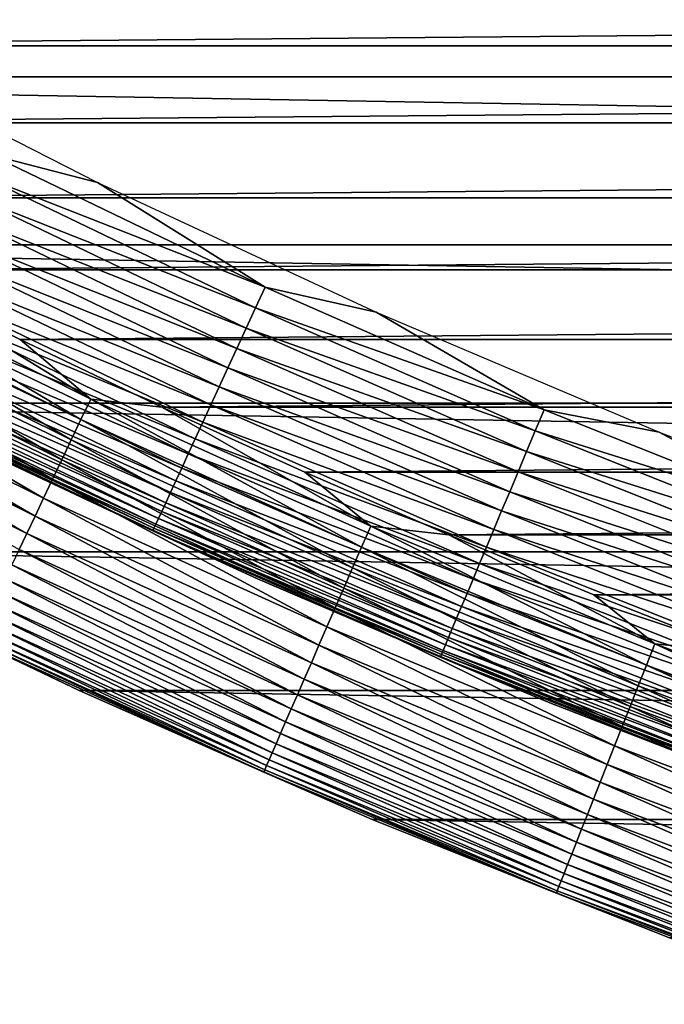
# Model space of a CAD drawing. Header units: millimetres. Extents: x -161 to 161, y -94 to 1149.
# Tile 454 of 656: x 61.52 to 63.72, y -87.46 to -84.09. Entities that reach past the tile are written whole.
import ezdxf

# ---------------------------------------------------------------- set-up
doc = ezdxf.new("R2010")
doc.units = ezdxf.units.MM
doc.header["$LTSCALE"] = 81.481481
for name, color, linetype in [('424', 7, 'CONTINUOUS'), ('425', 7, 'CONTINUOUS'), ('426', 7, 'CONTINUOUS'), ('428', 7, 'CONTINUOUS'), ('431', 7, 'CONTINUOUS')]:
    doc.layers.add(name, color=color, linetype=linetype)

msp = doc.modelspace()

# ---------------------------------------------------------------- linework, layer by layer
at = {"layer": '424', "linetype": 'CONTINUOUS'}
for points in [[(61.7203, -86.3893, -66.2096), (60.7325, -85.9137, -47.2096), (60.7321, -85.9135, -66.2096), (61.7203, -86.3893, -66.2096)], [(61.72, -86.3893, -47.2096), (60.7325, -85.9137, -47.2096), (61.7203, -86.3893, -66.2096), (61.72, -86.3893, -47.2096)], [(62.7233, -86.8305, -47.2096), (61.72, -86.3893, -47.2096), (62.7235, -86.8305, -66.2096), (62.7233, -86.8305, -47.2096)], [(62.7235, -86.8305, -66.2096), (61.72, -86.3893, -47.2096), (61.7203, -86.3893, -66.2096), (62.7235, -86.8305, -66.2096)], [(63.7413, -87.2368, -47.2096), (62.7233, -86.8305, -47.2096), (63.7409, -87.2366, -66.2096), (63.7413, -87.2368, -47.2096)], [(63.7409, -87.2366, -66.2096), (62.7233, -86.8305, -47.2096), (62.7235, -86.8305, -66.2096), (63.7409, -87.2366, -66.2096)]]:
    msp.add_3dface(points, dxfattribs=at)
at = {"layer": '425', "linetype": 'CONTINUOUS'}
for points in [[(59.6254, -84.1803, -46.2096), (90.8376, -83.9075, -46.2096), (59.1623, -83.9075, -46.2096), (59.6254, -84.1803, -46.2096)], [(90.3746, -84.1803, -46.2096), (90.8376, -83.9075, -46.2096), (59.6254, -84.1803, -46.2096), (90.3746, -84.1803, -46.2096)], [(60.0927, -84.4448, -46.2096), (90.3746, -84.1803, -46.2096), (59.6254, -84.1803, -46.2096), (60.0927, -84.4448, -46.2096)], [(89.9073, -84.4448, -46.2096), (90.3746, -84.1803, -46.2096), (60.0927, -84.4448, -46.2096), (89.9073, -84.4448, -46.2096)], [(60.5639, -84.7007, -46.2096), (89.9073, -84.4448, -46.2096), (60.0927, -84.4448, -46.2096), (60.5639, -84.7007, -46.2096)], [(89.4361, -84.7007, -46.2096), (89.9073, -84.4448, -46.2096), (60.5639, -84.7007, -46.2096), (89.4361, -84.7007, -46.2096)], [(61.0388, -84.9479, -46.2096), (89.4361, -84.7007, -46.2096), (60.5639, -84.7007, -46.2096), (61.0388, -84.9479, -46.2096)], [(88.9612, -84.9479, -46.2096), (89.4361, -84.7007, -46.2096), (61.0388, -84.9479, -46.2096), (88.9612, -84.9479, -46.2096)], [(61.5185, -85.187, -46.2096), (88.9612, -84.9479, -46.2096), (61.0388, -84.9479, -46.2096), (61.5185, -85.187, -46.2096)], [(88.4815, -85.1871, -46.2096), (88.9612, -84.9479, -46.2096), (61.5185, -85.187, -46.2096), (88.4815, -85.1871, -46.2096)], [(62.0031, -85.4181, -46.2096), (88.4815, -85.1871, -46.2096), (61.5185, -85.187, -46.2096), (62.0031, -85.4181, -46.2096)], [(87.9969, -85.4181, -46.2096), (88.4815, -85.1871, -46.2096), (62.0031, -85.4181, -46.2096), (87.9969, -85.4181, -46.2096)], [(62.4921, -85.6409, -46.2096), (87.9969, -85.4181, -46.2096), (62.0031, -85.4181, -46.2096), (62.4921, -85.6409, -46.2096)], [(87.5079, -85.6409, -46.2096), (87.9969, -85.4181, -46.2096), (62.4921, -85.6409, -46.2096), (87.5079, -85.6409, -46.2096)], [(62.985, -85.8553, -46.2096), (87.5079, -85.6409, -46.2096), (62.4921, -85.6409, -46.2096), (62.985, -85.8553, -46.2096)], [(87.015, -85.8553, -46.2096), (87.5079, -85.6409, -46.2096), (62.985, -85.8553, -46.2096), (87.015, -85.8553, -46.2096)], [(63.4814, -86.0609, -46.2096), (87.015, -85.8553, -46.2096), (62.985, -85.8553, -46.2096), (63.4814, -86.0609, -46.2096)], [(86.5185, -86.061, -46.2096), (87.015, -85.8553, -46.2096), (63.4814, -86.0609, -46.2096), (86.5185, -86.061, -46.2096)], [(63.9809, -86.2578, -46.2096), (86.5185, -86.061, -46.2096), (63.4814, -86.0609, -46.2096), (63.9809, -86.2578, -46.2096)]]:
    msp.add_3dface(points, dxfattribs=at)
at = {"layer": '426', "linetype": 'CONTINUOUS'}
for points in [[(93.0357, -83.68, -66.2096), (92.1238, -84.2864, -66.2096), (56.9643, -83.68, -66.2096), (93.0357, -83.68, -66.2096)], [(92.1238, -84.2864, -66.2096), (57.8762, -84.2864, -66.2096), (56.9643, -83.68, -66.2096), (92.1238, -84.2864, -66.2096)], [(92.1238, -84.2864, -66.2096), (91.1902, -84.8618, -66.2096), (57.8762, -84.2864, -66.2096), (92.1238, -84.2864, -66.2096)], [(91.1902, -84.8618, -66.2096), (58.8098, -84.8618, -66.2096), (57.8762, -84.2864, -66.2096), (91.1902, -84.8618, -66.2096)], [(91.1902, -84.8618, -66.2096), (90.2377, -85.4045, -66.2096), (58.8098, -84.8618, -66.2096), (91.1902, -84.8618, -66.2096)], [(90.2377, -85.4045, -66.2096), (59.7623, -85.4045, -66.2096), (58.8098, -84.8618, -66.2096), (90.2377, -85.4045, -66.2096)], [(90.2377, -85.4045, -66.2096), (89.2679, -85.9135, -66.2096), (59.7623, -85.4045, -66.2096), (90.2377, -85.4045, -66.2096)], [(89.2679, -85.9135, -66.2096), (60.7321, -85.9135, -66.2096), (59.7623, -85.4045, -66.2096), (89.2679, -85.9135, -66.2096)], [(89.2679, -85.9135, -66.2096), (88.2797, -86.3893, -66.2096), (60.7321, -85.9135, -66.2096), (89.2679, -85.9135, -66.2096)], [(88.2797, -86.3893, -66.2096), (61.7203, -86.3893, -66.2096), (60.7321, -85.9135, -66.2096), (88.2797, -86.3893, -66.2096)], [(88.2797, -86.3893, -66.2096), (87.2765, -86.8305, -66.2096), (61.7203, -86.3893, -66.2096), (88.2797, -86.3893, -66.2096)], [(87.2765, -86.8305, -66.2096), (62.7235, -86.8305, -66.2096), (61.7203, -86.3893, -66.2096), (87.2765, -86.8305, -66.2096)], [(87.2765, -86.8305, -66.2096), (86.2591, -87.2366, -66.2096), (62.7235, -86.8305, -66.2096), (87.2765, -86.8305, -66.2096)], [(86.2591, -87.2366, -66.2096), (63.7409, -87.2366, -66.2096), (62.7235, -86.8305, -66.2096), (86.2591, -87.2366, -66.2096)]]:
    msp.add_3dface(points, dxfattribs=at)
at = {"layer": '428', "linetype": 'CONTINUOUS'}
for points in [[(61.7262, -85.4609, -46.2219), (60.8169, -84.9221, -46.2126), (60.781, -84.9914, -46.2219), (61.7262, -85.4609, -46.2219)], [(61.7597, -85.3904, -46.2126), (61.0388, -84.9479, -46.2096), (60.8169, -84.9221, -46.2126), (61.7597, -85.3904, -46.2126)], [(61.7597, -85.3904, -46.2126), (60.8169, -84.9221, -46.2126), (61.7262, -85.4609, -46.2219), (61.7597, -85.3904, -46.2126)], [(61.5185, -85.187, -46.2096), (61.0388, -84.9479, -46.2096), (61.7597, -85.3904, -46.2126), (61.5185, -85.187, -46.2096)], [(61.6931, -85.5305, -46.2372), (60.781, -84.9914, -46.2219), (60.7455, -85.0599, -46.2372), (61.6931, -85.5305, -46.2372)], [(61.7262, -85.4609, -46.2219), (60.781, -84.9914, -46.2219), (61.6931, -85.5305, -46.2372), (61.7262, -85.4609, -46.2219)], [(61.6606, -85.5988, -46.2586), (60.7455, -85.0599, -46.2372), (60.7107, -85.127, -46.2586), (61.6606, -85.5988, -46.2586)], [(61.6931, -85.5305, -46.2372), (60.7455, -85.0599, -46.2372), (61.6606, -85.5988, -46.2586), (61.6931, -85.5305, -46.2372)], [(61.6289, -85.6654, -46.2858), (60.7107, -85.127, -46.2586), (60.6768, -85.1925, -46.2858), (61.6289, -85.6654, -46.2858)], [(61.6606, -85.5988, -46.2586), (60.7107, -85.127, -46.2586), (61.6289, -85.6654, -46.2858), (61.6606, -85.5988, -46.2586)], [(61.5983, -85.7299, -46.3187), (60.6768, -85.1925, -46.2858), (60.644, -85.2559, -46.3187), (61.5983, -85.7299, -46.3187)], [(61.6289, -85.6654, -46.2858), (60.6768, -85.1925, -46.2858), (61.5983, -85.7299, -46.3187), (61.6289, -85.6654, -46.2858)], [(62.0031, -85.4181, -46.2096), (61.5185, -85.187, -46.2096), (61.7597, -85.3904, -46.2126), (62.0031, -85.4181, -46.2096)], [(61.5688, -85.7918, -46.3572), (60.644, -85.2559, -46.3187), (60.6124, -85.3167, -46.3572), (61.5688, -85.7918, -46.3572)], [(61.5983, -85.7299, -46.3187), (60.644, -85.2559, -46.3187), (61.5688, -85.7918, -46.3572), (61.5983, -85.7299, -46.3187)], [(61.5407, -85.8508, -46.4009), (60.6124, -85.3167, -46.3572), (60.5824, -85.3748, -46.4009), (61.5407, -85.8508, -46.4009)], [(61.5688, -85.7918, -46.3572), (60.6124, -85.3167, -46.3572), (61.5407, -85.8508, -46.4009), (61.5688, -85.7918, -46.3572)], [(61.5407, -85.8508, -46.4009), (60.5824, -85.3748, -46.4009), (61.5143, -85.9065, -46.4496), (61.5407, -85.8508, -46.4009)], [(62.6868, -85.8978, -46.2219), (61.7597, -85.3904, -46.2126), (61.7262, -85.4609, -46.2219), (62.6868, -85.8978, -46.2219)], [(62.7179, -85.8262, -46.2126), (62.0031, -85.4181, -46.2096), (61.7597, -85.3904, -46.2126), (62.7179, -85.8262, -46.2126)], [(62.7179, -85.8262, -46.2126), (61.7597, -85.3904, -46.2126), (62.6868, -85.8978, -46.2219), (62.7179, -85.8262, -46.2126)], [(62.4921, -85.6409, -46.2096), (62.0031, -85.4181, -46.2096), (62.7179, -85.8262, -46.2126), (62.4921, -85.6409, -46.2096)], [(62.6561, -85.9685, -46.2372), (61.7262, -85.4609, -46.2219), (61.6931, -85.5305, -46.2372), (62.6561, -85.9685, -46.2372)], [(62.6868, -85.8978, -46.2219), (61.7262, -85.4609, -46.2219), (62.6561, -85.9685, -46.2372), (62.6868, -85.8978, -46.2219)], [(62.626, -86.0379, -46.2586), (61.6931, -85.5305, -46.2372), (61.6606, -85.5988, -46.2586), (62.626, -86.0379, -46.2586)], [(62.6561, -85.9685, -46.2372), (61.6931, -85.5305, -46.2372), (62.626, -86.0379, -46.2586), (62.6561, -85.9685, -46.2372)], [(62.5966, -86.1055, -46.2858), (61.6606, -85.5988, -46.2586), (61.6289, -85.6654, -46.2858), (62.5966, -86.1055, -46.2858)], [(62.626, -86.0379, -46.2586), (61.6606, -85.5988, -46.2586), (62.5966, -86.1055, -46.2858), (62.626, -86.0379, -46.2586)], [(62.5682, -86.171, -46.3187), (61.6289, -85.6654, -46.2858), (61.5983, -85.7299, -46.3187), (62.5682, -86.171, -46.3187)], [(62.5966, -86.1055, -46.2858), (61.6289, -85.6654, -46.2858), (62.5682, -86.171, -46.3187), (62.5966, -86.1055, -46.2858)], [(62.985, -85.8553, -46.2096), (62.4921, -85.6409, -46.2096), (62.7179, -85.8262, -46.2126), (62.985, -85.8553, -46.2096)], [(62.5408, -86.2339, -46.3572), (61.5983, -85.7299, -46.3187), (61.5688, -85.7918, -46.3572), (62.5408, -86.2339, -46.3572)], [(62.5682, -86.171, -46.3187), (61.5983, -85.7299, -46.3187), (62.5408, -86.2339, -46.3572), (62.5682, -86.171, -46.3187)], [(62.5148, -86.2938, -46.4009), (61.5688, -85.7918, -46.3572), (61.5407, -85.8508, -46.4009), (62.5148, -86.2938, -46.4009)], [(62.5408, -86.2339, -46.3572), (61.5688, -85.7918, -46.3572), (62.5148, -86.2938, -46.4009), (62.5408, -86.2339, -46.3572)], [(63.6618, -86.3017, -46.2219), (62.7179, -85.8262, -46.2126), (62.6868, -85.8978, -46.2219), (63.6618, -86.3017, -46.2219)], [(63.6904, -86.2291, -46.2126), (62.985, -85.8553, -46.2096), (62.7179, -85.8262, -46.2126), (63.6904, -86.2291, -46.2126)], [(63.6904, -86.2291, -46.2126), (62.7179, -85.8262, -46.2126), (63.6618, -86.3017, -46.2219), (63.6904, -86.2291, -46.2126)], [(62.4902, -86.3504, -46.4496), (61.5407, -85.8508, -46.4009), (61.5143, -85.9065, -46.4496), (62.4902, -86.3504, -46.4496)], [(62.5148, -86.2938, -46.4009), (61.5407, -85.8508, -46.4009), (62.4902, -86.3504, -46.4496), (62.5148, -86.2938, -46.4009)], [(63.4814, -86.0609, -46.2096), (62.985, -85.8553, -46.2096), (63.6904, -86.2291, -46.2126), (63.4814, -86.0609, -46.2096)], [(62.4673, -86.4033, -46.5029), (61.5143, -85.9065, -46.4496), (61.4895, -85.9586, -46.5029), (62.4673, -86.4033, -46.5029)], [(62.4902, -86.3504, -46.4496), (61.5143, -85.9065, -46.4496), (62.4673, -86.4033, -46.5029), (62.4902, -86.3504, -46.4496)], [(63.6335, -86.3734, -46.2372), (62.6868, -85.8978, -46.2219), (62.6561, -85.9685, -46.2372), (63.6335, -86.3734, -46.2372)], [(63.6618, -86.3017, -46.2219), (62.6868, -85.8978, -46.2219), (63.6335, -86.3734, -46.2372), (63.6618, -86.3017, -46.2219)], [(60.7325, -85.9137, -47.2096), (61.72, -86.3893, -47.2096), (61.3652, -86.2199, -47.1325), (60.7325, -85.9137, -47.2096)], [(62.446, -86.4522, -46.5607), (61.4895, -85.9586, -46.5029), (61.4666, -86.0067, -46.5607), (62.446, -86.4522, -46.5607)], [(62.4673, -86.4033, -46.5029), (61.4895, -85.9586, -46.5029), (62.446, -86.4522, -46.5607), (62.4673, -86.4033, -46.5029)], [(63.6058, -86.4437, -46.2586), (62.6561, -85.9685, -46.2372), (62.626, -86.0379, -46.2586), (63.6058, -86.4437, -46.2586)], [(63.6335, -86.3734, -46.2372), (62.6561, -85.9685, -46.2372), (63.6058, -86.4437, -46.2586), (63.6335, -86.3734, -46.2372)], [(62.4267, -86.4968, -46.6225), (61.4666, -86.0067, -46.5607), (61.4457, -86.0506, -46.6225), (62.4267, -86.4968, -46.6225)], [(62.446, -86.4522, -46.5607), (61.4666, -86.0067, -46.5607), (62.4267, -86.4968, -46.6225), (62.446, -86.4522, -46.5607)], [(63.5787, -86.5123, -46.2858), (62.626, -86.0379, -46.2586), (62.5966, -86.1055, -46.2858), (63.5787, -86.5123, -46.2858)], [(63.6058, -86.4437, -46.2586), (62.626, -86.0379, -46.2586), (63.5787, -86.5123, -46.2858), (63.6058, -86.4437, -46.2586)], [(62.4093, -86.5368, -46.6879), (61.4457, -86.0506, -46.6225), (61.427, -86.09, -46.6879), (62.4093, -86.5368, -46.6879)], [(62.4267, -86.4968, -46.6225), (61.4457, -86.0506, -46.6225), (62.4093, -86.5368, -46.6879), (62.4267, -86.4968, -46.6225)], [(63.9809, -86.2578, -46.2096), (63.4814, -86.0609, -46.2096), (63.6904, -86.2291, -46.2126), (63.9809, -86.2578, -46.2096)], [(62.394, -86.5719, -46.7565), (61.427, -86.09, -46.6879), (61.4105, -86.1246, -46.7565), (62.394, -86.5719, -46.7565)], [(62.4093, -86.5368, -46.6879), (61.427, -86.09, -46.6879), (62.394, -86.5719, -46.7565), (62.4093, -86.5368, -46.6879)], [(63.5526, -86.5787, -46.3187), (62.5966, -86.1055, -46.2858), (62.5682, -86.171, -46.3187), (63.5526, -86.5787, -46.3187)], [(63.5787, -86.5123, -46.2858), (62.5966, -86.1055, -46.2858), (63.5526, -86.5787, -46.3187), (63.5787, -86.5123, -46.2858)], [(62.3809, -86.602, -46.8279), (61.4105, -86.1246, -46.7565), (61.3964, -86.1543, -46.8279), (62.3809, -86.602, -46.8279)], [(62.394, -86.5719, -46.7565), (61.4105, -86.1246, -46.7565), (62.3809, -86.602, -46.8279), (62.394, -86.5719, -46.7565)], [(62.3617, -86.6464, -46.9773), (61.3848, -86.1788, -46.9017), (61.3756, -86.1979, -46.9773), (62.3617, -86.6464, -46.9773)], [(62.3701, -86.6269, -46.9017), (61.3964, -86.1543, -46.8279), (61.3848, -86.1788, -46.9017), (62.3701, -86.6269, -46.9017)], [(62.3701, -86.6269, -46.9017), (61.3848, -86.1788, -46.9017), (62.3617, -86.6464, -46.9773), (62.3701, -86.6269, -46.9017)], [(62.3809, -86.602, -46.8279), (61.3964, -86.1543, -46.8279), (62.3701, -86.6269, -46.9017), (62.3809, -86.602, -46.8279)], [(63.5274, -86.6425, -46.3572), (62.5682, -86.171, -46.3187), (62.5408, -86.2339, -46.3572), (63.5274, -86.6425, -46.3572)], [(63.5526, -86.5787, -46.3187), (62.5682, -86.171, -46.3187), (63.5274, -86.6425, -46.3572), (63.5526, -86.5787, -46.3187)], [(62.3519, -86.6687, -47.1325), (61.3691, -86.2117, -47.0544), (61.3652, -86.2199, -47.1325), (62.3519, -86.6687, -47.1325)], [(62.3556, -86.6604, -47.0544), (61.3756, -86.1979, -46.9773), (61.3691, -86.2117, -47.0544), (62.3556, -86.6604, -47.0544)], [(62.3556, -86.6604, -47.0544), (61.3691, -86.2117, -47.0544), (62.3519, -86.6687, -47.1325), (62.3556, -86.6604, -47.0544)], [(62.3617, -86.6464, -46.9773), (61.3756, -86.1979, -46.9773), (62.3556, -86.6604, -47.0544), (62.3617, -86.6464, -46.9773)], [(61.72, -86.3893, -47.2096), (62.3519, -86.6687, -47.1325), (61.3652, -86.2199, -47.1325), (61.72, -86.3893, -47.2096)], [(63.5034, -86.7033, -46.4009), (62.5408, -86.2339, -46.3572), (62.5148, -86.2938, -46.4009), (63.5034, -86.7033, -46.4009)], [(63.5274, -86.6425, -46.3572), (62.5408, -86.2339, -46.3572), (63.5034, -86.7033, -46.4009), (63.5274, -86.6425, -46.3572)], [(64.65, -86.672, -46.2219), (63.6904, -86.2291, -46.2126), (63.6618, -86.3017, -46.2219), (64.65, -86.672, -46.2219)], [(64.6762, -86.5985, -46.2126), (63.9809, -86.2578, -46.2096), (63.6904, -86.2291, -46.2126), (64.6762, -86.5985, -46.2126)], [(64.6762, -86.5985, -46.2126), (63.6904, -86.2291, -46.2126), (64.65, -86.672, -46.2219), (64.6762, -86.5985, -46.2126)], [(63.4808, -86.7607, -46.4496), (62.5148, -86.2938, -46.4009), (62.4902, -86.3504, -46.4496), (63.4808, -86.7607, -46.4496)], [(63.5034, -86.7033, -46.4009), (62.5148, -86.2938, -46.4009), (63.4808, -86.7607, -46.4496), (63.5034, -86.7033, -46.4009)], [(64.6242, -86.7446, -46.2372), (63.6618, -86.3017, -46.2219), (63.6335, -86.3734, -46.2372), (64.6242, -86.7446, -46.2372)], [(64.65, -86.672, -46.2219), (63.6618, -86.3017, -46.2219), (64.6242, -86.7446, -46.2372), (64.65, -86.672, -46.2219)], [(63.4596, -86.8143, -46.5029), (62.4902, -86.3504, -46.4496), (62.4673, -86.4033, -46.5029), (63.4596, -86.8143, -46.5029)], [(63.4808, -86.7607, -46.4496), (62.4902, -86.3504, -46.4496), (63.4596, -86.8143, -46.5029), (63.4808, -86.7607, -46.4496)], [(64.5989, -86.8159, -46.2586), (63.6335, -86.3734, -46.2372), (63.6058, -86.4437, -46.2586), (64.5989, -86.8159, -46.2586)], [(64.6242, -86.7446, -46.2372), (63.6335, -86.3734, -46.2372), (64.5989, -86.8159, -46.2586), (64.6242, -86.7446, -46.2372)], [(61.72, -86.3893, -47.2096), (62.7233, -86.8305, -47.2096), (62.3519, -86.6687, -47.1325), (61.72, -86.3893, -47.2096)], [(63.4401, -86.8639, -46.5607), (62.4673, -86.4033, -46.5029), (62.446, -86.4522, -46.5607), (63.4401, -86.8639, -46.5607)], [(63.4596, -86.8143, -46.5029), (62.4673, -86.4033, -46.5029), (63.4401, -86.8639, -46.5607), (63.4596, -86.8143, -46.5029)], [(64.5742, -86.8854, -46.2858), (63.6058, -86.4437, -46.2586), (63.5787, -86.5123, -46.2858), (64.5742, -86.8854, -46.2858)], [(64.5989, -86.8159, -46.2586), (63.6058, -86.4437, -46.2586), (64.5742, -86.8854, -46.2858), (64.5989, -86.8159, -46.2586)], [(63.4223, -86.9091, -46.6225), (62.446, -86.4522, -46.5607), (62.4267, -86.4968, -46.6225), (63.4223, -86.9091, -46.6225)], [(63.4401, -86.8639, -46.5607), (62.446, -86.4522, -46.5607), (63.4223, -86.9091, -46.6225), (63.4401, -86.8639, -46.5607)], [(63.4063, -86.9497, -46.6879), (62.4267, -86.4968, -46.6225), (62.4093, -86.5368, -46.6879), (63.4063, -86.9497, -46.6879)], [(63.4223, -86.9091, -46.6225), (62.4267, -86.4968, -46.6225), (63.4063, -86.9497, -46.6879), (63.4223, -86.9091, -46.6225)], [(64.5503, -86.9526, -46.3187), (63.5787, -86.5123, -46.2858), (63.5526, -86.5787, -46.3187), (64.5503, -86.9526, -46.3187)], [(64.5742, -86.8854, -46.2858), (63.5787, -86.5123, -46.2858), (64.5503, -86.9526, -46.3187), (64.5742, -86.8854, -46.2858)], [(63.3922, -86.9854, -46.7565), (62.4093, -86.5368, -46.6879), (62.394, -86.5719, -46.7565), (63.3922, -86.9854, -46.7565)], [(63.4063, -86.9497, -46.6879), (62.4093, -86.5368, -46.6879), (63.3922, -86.9854, -46.7565), (63.4063, -86.9497, -46.6879)], [(63.3801, -87.0159, -46.8279), (62.394, -86.5719, -46.7565), (62.3809, -86.602, -46.8279), (63.3801, -87.0159, -46.8279)], [(63.3922, -86.9854, -46.7565), (62.394, -86.5719, -46.7565), (63.3801, -87.0159, -46.8279), (63.3922, -86.9854, -46.7565)], [(64.5273, -87.0172, -46.3572), (63.5526, -86.5787, -46.3187), (63.5274, -86.6425, -46.3572), (64.5273, -87.0172, -46.3572)], [(64.5503, -86.9526, -46.3187), (63.5526, -86.5787, -46.3187), (64.5273, -87.0172, -46.3572), (64.5503, -86.9526, -46.3187)], [(63.3702, -87.0411, -46.9017), (62.3809, -86.602, -46.8279), (62.3701, -86.6269, -46.9017), (63.3702, -87.0411, -46.9017)], [(63.3801, -87.0159, -46.8279), (62.3809, -86.602, -46.8279), (63.3702, -87.0411, -46.9017), (63.3801, -87.0159, -46.8279)], [(63.3568, -87.0751, -47.0544), (62.3617, -86.6464, -46.9773), (62.3556, -86.6604, -47.0544), (63.3568, -87.0751, -47.0544)], [(63.3624, -87.0609, -46.9773), (62.3701, -86.6269, -46.9017), (62.3617, -86.6464, -46.9773), (63.3624, -87.0609, -46.9773)], [(63.3624, -87.0609, -46.9773), (62.3617, -86.6464, -46.9773), (63.3568, -87.0751, -47.0544), (63.3624, -87.0609, -46.9773)], [(63.3702, -87.0411, -46.9017), (62.3701, -86.6269, -46.9017), (63.3624, -87.0609, -46.9773), (63.3702, -87.0411, -46.9017)], [(64.5055, -87.0788, -46.4009), (63.5274, -86.6425, -46.3572), (63.5034, -86.7033, -46.4009), (64.5055, -87.0788, -46.4009)], [(64.5273, -87.0172, -46.3572), (63.5274, -86.6425, -46.3572), (64.5055, -87.0788, -46.4009), (64.5273, -87.0172, -46.3572)], [(63.3535, -87.0836, -47.1325), (62.3556, -86.6604, -47.0544), (62.3519, -86.6687, -47.1325), (63.3535, -87.0836, -47.1325)], [(62.7233, -86.8305, -47.2096), (63.3535, -87.0836, -47.1325), (62.3519, -86.6687, -47.1325), (62.7233, -86.8305, -47.2096)], [(63.3568, -87.0751, -47.0544), (62.3556, -86.6604, -47.0544), (63.3535, -87.0836, -47.1325), (63.3568, -87.0751, -47.0544)], [(64.4848, -87.1369, -46.4496), (63.5034, -86.7033, -46.4009), (63.4808, -86.7607, -46.4496), (64.4848, -87.1369, -46.4496)], [(64.5055, -87.0788, -46.4009), (63.5034, -86.7033, -46.4009), (64.4848, -87.1369, -46.4496), (64.5055, -87.0788, -46.4009)], [(64.4655, -87.1913, -46.5029), (63.4808, -86.7607, -46.4496), (63.4596, -86.8143, -46.5029), (64.4655, -87.1913, -46.5029)], [(64.4848, -87.1369, -46.4496), (63.4808, -86.7607, -46.4496), (64.4655, -87.1913, -46.5029), (64.4848, -87.1369, -46.4496)], [(64.4476, -87.2415, -46.5607), (63.4596, -86.8143, -46.5029), (63.4401, -86.8639, -46.5607), (64.4476, -87.2415, -46.5607)], [(64.4655, -87.1913, -46.5029), (63.4596, -86.8143, -46.5029), (64.4476, -87.2415, -46.5607), (64.4655, -87.1913, -46.5029)], [(62.7233, -86.8305, -47.2096), (63.7413, -87.2368, -47.2096), (63.3535, -87.0836, -47.1325), (62.7233, -86.8305, -47.2096)], [(64.4314, -87.2873, -46.6225), (63.4401, -86.8639, -46.5607), (63.4223, -86.9091, -46.6225), (64.4314, -87.2873, -46.6225)], [(64.4476, -87.2415, -46.5607), (63.4401, -86.8639, -46.5607), (64.4314, -87.2873, -46.6225), (64.4476, -87.2415, -46.5607)], [(64.4168, -87.3284, -46.6879), (63.4223, -86.9091, -46.6225), (63.4063, -86.9497, -46.6879), (64.4168, -87.3284, -46.6879)], [(64.4314, -87.2873, -46.6225), (63.4223, -86.9091, -46.6225), (64.4168, -87.3284, -46.6879), (64.4314, -87.2873, -46.6225)], [(64.4039, -87.3645, -46.7565), (63.4063, -86.9497, -46.6879), (63.3922, -86.9854, -46.7565), (64.4039, -87.3645, -46.7565)], [(64.4168, -87.3284, -46.6879), (63.4063, -86.9497, -46.6879), (64.4039, -87.3645, -46.7565), (64.4168, -87.3284, -46.6879)], [(64.3929, -87.3955, -46.8279), (63.3922, -86.9854, -46.7565), (63.3801, -87.0159, -46.8279), (64.3929, -87.3955, -46.8279)], [(64.4039, -87.3645, -46.7565), (63.3922, -86.9854, -46.7565), (64.3929, -87.3955, -46.8279), (64.4039, -87.3645, -46.7565)], [(64.3838, -87.421, -46.9017), (63.3801, -87.0159, -46.8279), (63.3702, -87.0411, -46.9017), (64.3838, -87.421, -46.9017)], [(64.3929, -87.3955, -46.8279), (63.3801, -87.0159, -46.8279), (64.3838, -87.421, -46.9017), (64.3929, -87.3955, -46.8279)], [(64.3767, -87.441, -46.9773), (63.3702, -87.0411, -46.9017), (63.3624, -87.0609, -46.9773), (64.3767, -87.441, -46.9773)], [(64.3838, -87.421, -46.9017), (63.3702, -87.0411, -46.9017), (64.3767, -87.441, -46.9773), (64.3838, -87.421, -46.9017)], [(64.3686, -87.464, -47.1325), (63.3568, -87.0751, -47.0544), (63.3535, -87.0836, -47.1325), (64.3686, -87.464, -47.1325)], [(63.7413, -87.2368, -47.2096), (64.3686, -87.464, -47.1325), (63.3535, -87.0836, -47.1325), (63.7413, -87.2368, -47.2096)], [(64.3716, -87.4554, -47.0544), (63.3624, -87.0609, -46.9773), (63.3568, -87.0751, -47.0544), (64.3716, -87.4554, -47.0544)], [(64.3716, -87.4554, -47.0544), (63.3568, -87.0751, -47.0544), (64.3686, -87.464, -47.1325), (64.3716, -87.4554, -47.0544)], [(64.3767, -87.441, -46.9773), (63.3624, -87.0609, -46.9773), (64.3716, -87.4554, -47.0544), (64.3767, -87.441, -46.9773)]]:
    msp.add_3dface(points, dxfattribs=at)
at = {"layer": '431', "color": 7, "linetype": 'CONTINUOUS', "true_color": 0xaaaaaa}
for points in [[(61.7826, -84.6484, -46.8096), (61.4162, -84.5545, -46.8126), (60.8449, -84.1706, -46.8096), (61.7826, -84.6484, -46.8096)], [(62.3564, -85.0072, -46.8126), (61.3812, -84.6242, -46.8219), (61.4162, -84.5545, -46.8126), (62.3564, -85.0072, -46.8126)], [(62.3564, -85.0072, -46.8126), (61.4162, -84.5545, -46.8126), (61.7826, -84.6484, -46.8096), (62.3564, -85.0072, -46.8126)], [(62.3238, -85.0781, -46.8219), (61.3465, -84.6931, -46.8372), (61.3812, -84.6242, -46.8219), (62.3238, -85.0781, -46.8219)], [(62.3238, -85.0781, -46.8219), (61.3812, -84.6242, -46.8219), (62.3564, -85.0072, -46.8126), (62.3238, -85.0781, -46.8219)], [(62.7364, -85.0932, -46.8096), (62.3564, -85.0072, -46.8126), (61.7826, -84.6484, -46.8096), (62.7364, -85.0932, -46.8096)], [(62.2915, -85.1481, -46.8372), (61.3125, -84.7606, -46.8586), (61.3465, -84.6931, -46.8372), (62.2915, -85.1481, -46.8372)], [(62.2915, -85.1481, -46.8372), (61.3465, -84.6931, -46.8372), (62.3238, -85.0781, -46.8219), (62.2915, -85.1481, -46.8372)], [(62.2599, -85.2169, -46.8586), (61.2794, -84.8265, -46.8858), (61.3125, -84.7606, -46.8586), (62.2599, -85.2169, -46.8586)], [(62.2599, -85.2169, -46.8586), (61.3125, -84.7606, -46.8586), (62.2915, -85.1481, -46.8372), (62.2599, -85.2169, -46.8586)], [(62.229, -85.2838, -46.8858), (61.2473, -84.8903, -46.9187), (61.2794, -84.8265, -46.8858), (62.229, -85.2838, -46.8858)], [(62.229, -85.2838, -46.8858), (61.2794, -84.8265, -46.8858), (62.2599, -85.2169, -46.8586), (62.229, -85.2838, -46.8858)], [(62.1992, -85.3486, -46.9187), (61.2165, -84.9515, -46.9572), (61.2473, -84.8903, -46.9187), (62.1992, -85.3486, -46.9187)], [(62.1992, -85.3486, -46.9187), (61.2473, -84.8903, -46.9187), (62.229, -85.2838, -46.8858), (62.1992, -85.3486, -46.9187)], [(62.1705, -85.4109, -46.9572), (61.1871, -85.0099, -47.0009), (61.2165, -84.9515, -46.9572), (62.1705, -85.4109, -46.9572)], [(62.1705, -85.4109, -46.9572), (61.2165, -84.9515, -46.9572), (62.1992, -85.3486, -46.9187), (62.1705, -85.4109, -46.9572)], [(62.1432, -85.4703, -47.0009), (61.1594, -85.065, -47.0496), (61.1871, -85.0099, -47.0009), (62.1432, -85.4703, -47.0009)], [(62.1432, -85.4703, -47.0009), (61.1871, -85.0099, -47.0009), (62.1705, -85.4109, -46.9572), (62.1432, -85.4703, -47.0009)], [(63.3117, -85.4273, -46.8126), (62.3238, -85.0781, -46.8219), (62.3564, -85.0072, -46.8126), (63.3117, -85.4273, -46.8126)], [(63.3117, -85.4273, -46.8126), (62.3564, -85.0072, -46.8126), (62.7364, -85.0932, -46.8096), (63.3117, -85.4273, -46.8126)], [(62.1174, -85.5263, -47.0496), (61.1335, -85.1165, -47.1029), (61.1594, -85.065, -47.0496), (62.1174, -85.5263, -47.0496)], [(62.1174, -85.5263, -47.0496), (61.1594, -85.065, -47.0496), (62.1432, -85.4703, -47.0009), (62.1174, -85.5263, -47.0496)], [(63.2815, -85.4993, -46.8219), (62.2915, -85.1481, -46.8372), (62.3238, -85.0781, -46.8219), (63.2815, -85.4993, -46.8219)], [(63.2815, -85.4993, -46.8219), (62.3238, -85.0781, -46.8219), (63.3117, -85.4273, -46.8126), (63.2815, -85.4993, -46.8219)], [(63.7051, -85.5044, -46.8096), (63.3117, -85.4273, -46.8126), (62.7364, -85.0932, -46.8096), (63.7051, -85.5044, -46.8096)], [(62.0933, -85.5787, -47.1029), (61.1095, -85.1641, -47.1607), (61.1335, -85.1165, -47.1029), (62.0933, -85.5787, -47.1029)], [(62.0933, -85.5787, -47.1029), (61.1335, -85.1165, -47.1029), (62.1174, -85.5263, -47.0496), (62.0933, -85.5787, -47.1029)], [(62.071, -85.6271, -47.1607), (61.0877, -85.2076, -47.2225), (61.1095, -85.1641, -47.1607), (62.071, -85.6271, -47.1607)], [(62.071, -85.6271, -47.1607), (61.1095, -85.1641, -47.1607), (62.0933, -85.5787, -47.1029), (62.071, -85.6271, -47.1607)], [(63.2517, -85.5703, -46.8372), (62.2599, -85.2169, -46.8586), (62.2915, -85.1481, -46.8372), (63.2517, -85.5703, -46.8372)], [(63.2517, -85.5703, -46.8372), (62.2915, -85.1481, -46.8372), (63.2815, -85.4993, -46.8219), (63.2517, -85.5703, -46.8372)], [(62.0506, -85.6713, -47.2225), (61.0681, -85.2465, -47.2879), (61.0877, -85.2076, -47.2225), (62.0506, -85.6713, -47.2225)], [(62.0506, -85.6713, -47.2225), (61.0877, -85.2076, -47.2225), (62.071, -85.6271, -47.1607), (62.0506, -85.6713, -47.2225)], [(63.2224, -85.6401, -46.8586), (62.229, -85.2838, -46.8858), (62.2599, -85.2169, -46.8586), (63.2224, -85.6401, -46.8586)], [(63.2224, -85.6401, -46.8586), (62.2599, -85.2169, -46.8586), (63.2517, -85.5703, -46.8372), (63.2224, -85.6401, -46.8586)], [(62.0324, -85.7109, -47.2879), (61.0509, -85.2808, -47.3565), (61.0681, -85.2465, -47.2879), (62.0324, -85.7109, -47.2879)], [(62.0324, -85.7109, -47.2879), (61.0681, -85.2465, -47.2879), (62.0506, -85.6713, -47.2225), (62.0324, -85.7109, -47.2879)], [(62.0164, -85.7457, -47.3565), (61.0361, -85.3101, -47.4279), (61.0509, -85.2808, -47.3565), (62.0164, -85.7457, -47.3565)], [(62.0164, -85.7457, -47.3565), (61.0509, -85.2808, -47.3565), (62.0324, -85.7109, -47.2879), (62.0164, -85.7457, -47.3565)], [(63.1939, -85.7081, -46.8858), (62.1992, -85.3486, -46.9187), (62.229, -85.2838, -46.8858), (63.1939, -85.7081, -46.8858)], [(63.1939, -85.7081, -46.8858), (62.229, -85.2838, -46.8858), (63.2224, -85.6401, -46.8586), (63.1939, -85.7081, -46.8858)], [(61.9913, -85.8002, -47.5017), (61.0144, -85.3533, -47.5773), (61.0239, -85.3343, -47.5017), (61.9913, -85.8002, -47.5017)], [(62.0026, -85.7755, -47.4279), (61.0239, -85.3343, -47.5017), (61.0361, -85.3101, -47.4279), (62.0026, -85.7755, -47.4279)], [(61.9913, -85.8002, -47.5017), (61.0239, -85.3343, -47.5017), (62.0026, -85.7755, -47.4279), (61.9913, -85.8002, -47.5017)], [(62.0026, -85.7755, -47.4279), (61.0361, -85.3101, -47.4279), (62.0164, -85.7457, -47.3565), (62.0026, -85.7755, -47.4279)], [(61.976, -85.8333, -47.6544), (61.0034, -85.3751, -47.7325), (61.0076, -85.3669, -47.6544), (61.976, -85.8333, -47.6544)], [(61.9824, -85.8195, -47.5773), (61.0076, -85.3669, -47.6544), (61.0144, -85.3533, -47.5773), (61.9824, -85.8195, -47.5773)], [(61.976, -85.8333, -47.6544), (61.0076, -85.3669, -47.6544), (61.9824, -85.8195, -47.5773), (61.976, -85.8333, -47.6544)], [(61.9824, -85.8195, -47.5773), (61.0144, -85.3533, -47.5773), (61.9913, -85.8002, -47.5017), (61.9824, -85.8195, -47.5773)], [(63.1663, -85.7739, -46.9187), (62.1705, -85.4109, -46.9572), (62.1992, -85.3486, -46.9187), (63.1663, -85.7739, -46.9187)], [(63.1663, -85.7739, -46.9187), (62.1992, -85.3486, -46.9187), (63.1939, -85.7081, -46.8858), (63.1663, -85.7739, -46.9187)], [(61.0034, -85.3751, -47.7325), (61.9722, -85.8416, -47.7325), (61.3447, -85.5474, -47.8096), (61.0034, -85.3751, -47.7325)], [(61.9722, -85.8416, -47.7325), (61.0034, -85.3751, -47.7325), (61.976, -85.8333, -47.6544), (61.9722, -85.8416, -47.7325)], [(63.1398, -85.8371, -46.9572), (62.1432, -85.4703, -47.0009), (62.1705, -85.4109, -46.9572), (63.1398, -85.8371, -46.9572)], [(63.1398, -85.8371, -46.9572), (62.1705, -85.4109, -46.9572), (63.1663, -85.7739, -46.9187), (63.1398, -85.8371, -46.9572)], [(64.2808, -85.8141, -46.8126), (63.2815, -85.4993, -46.8219), (63.3117, -85.4273, -46.8126), (64.2808, -85.8141, -46.8126)], [(64.2808, -85.8141, -46.8126), (63.3117, -85.4273, -46.8126), (63.7051, -85.5044, -46.8096), (64.2808, -85.8141, -46.8126)], [(63.1145, -85.8974, -47.0009), (62.1174, -85.5263, -47.0496), (62.1432, -85.4703, -47.0009), (63.1145, -85.8974, -47.0009)], [(63.1145, -85.8974, -47.0009), (62.1432, -85.4703, -47.0009), (63.1398, -85.8371, -46.9572), (63.1145, -85.8974, -47.0009)], [(64.2532, -85.8871, -46.8219), (63.2517, -85.5703, -46.8372), (63.2815, -85.4993, -46.8219), (64.2532, -85.8871, -46.8219)], [(64.2532, -85.8871, -46.8219), (63.2815, -85.4993, -46.8219), (64.2808, -85.8141, -46.8126), (64.2532, -85.8871, -46.8219)], [(64.6877, -85.8816, -46.8096), (64.2808, -85.8141, -46.8126), (63.7051, -85.5044, -46.8096), (64.6877, -85.8816, -46.8096)], [(63.0907, -85.9543, -47.0496), (62.0933, -85.5787, -47.1029), (62.1174, -85.5263, -47.0496), (63.0907, -85.9543, -47.0496)], [(63.0907, -85.9543, -47.0496), (62.1174, -85.5263, -47.0496), (63.1145, -85.8974, -47.0009), (63.0907, -85.9543, -47.0496)], [(61.3447, -85.5474, -47.8096), (61.9722, -85.8416, -47.7325), (62.3302, -86.0069, -47.8096), (61.3447, -85.5474, -47.8096)], [(64.2258, -85.9592, -46.8372), (63.2224, -85.6401, -46.8586), (63.2517, -85.5703, -46.8372), (64.2258, -85.9592, -46.8372)], [(64.2258, -85.9592, -46.8372), (63.2517, -85.5703, -46.8372), (64.2532, -85.8871, -46.8219), (64.2258, -85.9592, -46.8372)], [(63.0684, -86.0075, -47.1029), (62.071, -85.6271, -47.1607), (62.0933, -85.5787, -47.1029), (63.0684, -86.0075, -47.1029)], [(63.0684, -86.0075, -47.1029), (62.0933, -85.5787, -47.1029), (63.0907, -85.9543, -47.0496), (63.0684, -86.0075, -47.1029)], [(63.0478, -86.0566, -47.1607), (62.0506, -85.6713, -47.2225), (62.071, -85.6271, -47.1607), (63.0478, -86.0566, -47.1607)], [(63.0478, -86.0566, -47.1607), (62.071, -85.6271, -47.1607), (63.0684, -86.0075, -47.1029), (63.0478, -86.0566, -47.1607)], [(63.029, -86.1015, -47.2225), (62.0324, -85.7109, -47.2879), (62.0506, -85.6713, -47.2225), (63.029, -86.1015, -47.2225)], [(63.029, -86.1015, -47.2225), (62.0506, -85.6713, -47.2225), (63.0478, -86.0566, -47.1607), (63.029, -86.1015, -47.2225)], [(64.199, -86.0299, -46.8586), (63.1939, -85.7081, -46.8858), (63.2224, -85.6401, -46.8586), (64.199, -86.0299, -46.8586)], [(64.199, -86.0299, -46.8586), (63.2224, -85.6401, -46.8586), (64.2258, -85.9592, -46.8372), (64.199, -86.0299, -46.8586)], [(63.0121, -86.1417, -47.2879), (62.0164, -85.7457, -47.3565), (62.0324, -85.7109, -47.2879), (63.0121, -86.1417, -47.2879)], [(63.0121, -86.1417, -47.2879), (62.0324, -85.7109, -47.2879), (63.029, -86.1015, -47.2225), (63.0121, -86.1417, -47.2879)], [(64.1729, -86.0988, -46.8858), (63.1663, -85.7739, -46.9187), (63.1939, -85.7081, -46.8858), (64.1729, -86.0988, -46.8858)], [(64.1729, -86.0988, -46.8858), (63.1939, -85.7081, -46.8858), (64.199, -86.0299, -46.8586), (64.1729, -86.0988, -46.8858)], [(62.9973, -86.177, -47.3565), (62.0026, -85.7755, -47.4279), (62.0164, -85.7457, -47.3565), (62.9973, -86.177, -47.3565)], [(62.9973, -86.177, -47.3565), (62.0164, -85.7457, -47.3565), (63.0121, -86.1417, -47.2879), (62.9973, -86.177, -47.3565)], [(64.1476, -86.1656, -46.9187), (63.1398, -85.8371, -46.9572), (63.1663, -85.7739, -46.9187), (64.1476, -86.1656, -46.9187)], [(64.1476, -86.1656, -46.9187), (63.1663, -85.7739, -46.9187), (64.1729, -86.0988, -46.8858), (64.1476, -86.1656, -46.9187)], [(62.9741, -86.2323, -47.5017), (61.9824, -85.8195, -47.5773), (61.9913, -85.8002, -47.5017), (62.9741, -86.2323, -47.5017)], [(62.9846, -86.2073, -47.4279), (61.9913, -85.8002, -47.5017), (62.0026, -85.7755, -47.4279), (62.9846, -86.2073, -47.4279)], [(62.9741, -86.2323, -47.5017), (61.9913, -85.8002, -47.5017), (62.9846, -86.2073, -47.4279), (62.9741, -86.2323, -47.5017)], [(62.9846, -86.2073, -47.4279), (62.0026, -85.7755, -47.4279), (62.9973, -86.177, -47.3565), (62.9846, -86.2073, -47.4279)], [(62.96, -86.266, -47.6544), (61.9722, -85.8416, -47.7325), (61.976, -85.8333, -47.6544), (62.96, -86.266, -47.6544)], [(61.9722, -85.8416, -47.7325), (62.9565, -86.2744, -47.7325), (62.3302, -86.0069, -47.8096), (61.9722, -85.8416, -47.7325)], [(62.9565, -86.2744, -47.7325), (61.9722, -85.8416, -47.7325), (62.96, -86.266, -47.6544), (62.9565, -86.2744, -47.7325)], [(62.9659, -86.2519, -47.5773), (61.976, -85.8333, -47.6544), (61.9824, -85.8195, -47.5773), (62.9659, -86.2519, -47.5773)], [(62.96, -86.266, -47.6544), (61.976, -85.8333, -47.6544), (62.9659, -86.2519, -47.5773), (62.96, -86.266, -47.6544)], [(62.9659, -86.2519, -47.5773), (61.9824, -85.8195, -47.5773), (62.9741, -86.2323, -47.5017), (62.9659, -86.2519, -47.5773)], [(64.1232, -86.2297, -46.9572), (63.1145, -85.8974, -47.0009), (63.1398, -85.8371, -46.9572), (64.1232, -86.2297, -46.9572)], [(64.1232, -86.2297, -46.9572), (63.1398, -85.8371, -46.9572), (64.1476, -86.1656, -46.9187), (64.1232, -86.2297, -46.9572)], [(64.1001, -86.2907, -47.0009), (63.0907, -85.9543, -47.0496), (63.1145, -85.8974, -47.0009), (64.1001, -86.2907, -47.0009)], [(64.1001, -86.2907, -47.0009), (63.1145, -85.8974, -47.0009), (64.1232, -86.2297, -46.9572), (64.1001, -86.2907, -47.0009)], [(64.0782, -86.3484, -47.0496), (63.0684, -86.0075, -47.1029), (63.0907, -85.9543, -47.0496), (64.0782, -86.3484, -47.0496)], [(64.0782, -86.3484, -47.0496), (63.0907, -85.9543, -47.0496), (64.1001, -86.2907, -47.0009), (64.0782, -86.3484, -47.0496)], [(62.3302, -86.0069, -47.8096), (62.9565, -86.2744, -47.7325), (63.331, -86.4318, -47.8096), (62.3302, -86.0069, -47.8096)], [(64.0577, -86.4024, -47.1029), (63.0478, -86.0566, -47.1607), (63.0684, -86.0075, -47.1029), (64.0577, -86.4024, -47.1029)], [(64.0577, -86.4024, -47.1029), (63.0684, -86.0075, -47.1029), (64.0782, -86.3484, -47.0496), (64.0577, -86.4024, -47.1029)], [(64.0388, -86.4522, -47.1607), (63.029, -86.1015, -47.2225), (63.0478, -86.0566, -47.1607), (64.0388, -86.4522, -47.1607)], [(64.0388, -86.4522, -47.1607), (63.0478, -86.0566, -47.1607), (64.0577, -86.4024, -47.1029), (64.0388, -86.4522, -47.1607)], [(64.0216, -86.4977, -47.2225), (63.0121, -86.1417, -47.2879), (63.029, -86.1015, -47.2225), (64.0216, -86.4977, -47.2225)], [(64.0216, -86.4977, -47.2225), (63.029, -86.1015, -47.2225), (64.0388, -86.4522, -47.1607), (64.0216, -86.4977, -47.2225)], [(64.0061, -86.5384, -47.2879), (62.9973, -86.177, -47.3565), (63.0121, -86.1417, -47.2879), (64.0061, -86.5384, -47.2879)], [(64.0061, -86.5384, -47.2879), (63.0121, -86.1417, -47.2879), (64.0216, -86.4977, -47.2225), (64.0061, -86.5384, -47.2879)], [(63.9925, -86.5743, -47.3565), (62.9846, -86.2073, -47.4279), (62.9973, -86.177, -47.3565), (63.9925, -86.5743, -47.3565)], [(63.9925, -86.5743, -47.3565), (62.9973, -86.177, -47.3565), (64.0061, -86.5384, -47.2879), (63.9925, -86.5743, -47.3565)], [(63.9809, -86.605, -47.4279), (62.9741, -86.2323, -47.5017), (62.9846, -86.2073, -47.4279), (63.9809, -86.605, -47.4279)], [(63.9809, -86.605, -47.4279), (62.9846, -86.2073, -47.4279), (63.9925, -86.5743, -47.3565), (63.9809, -86.605, -47.4279)], [(63.9713, -86.6303, -47.5017), (62.9659, -86.2519, -47.5773), (62.9741, -86.2323, -47.5017), (63.9713, -86.6303, -47.5017)], [(63.9713, -86.6303, -47.5017), (62.9741, -86.2323, -47.5017), (63.9809, -86.605, -47.4279), (63.9713, -86.6303, -47.5017)], [(63.9583, -86.6644, -47.6544), (62.9565, -86.2744, -47.7325), (62.96, -86.266, -47.6544), (63.9583, -86.6644, -47.6544)], [(62.9565, -86.2744, -47.7325), (63.9551, -86.673, -47.7325), (63.331, -86.4318, -47.8096), (62.9565, -86.2744, -47.7325)], [(63.9551, -86.673, -47.7325), (62.9565, -86.2744, -47.7325), (63.9583, -86.6644, -47.6544), (63.9551, -86.673, -47.7325)], [(63.9638, -86.6502, -47.5773), (62.96, -86.266, -47.6544), (62.9659, -86.2519, -47.5773), (63.9638, -86.6502, -47.5773)], [(63.9583, -86.6644, -47.6544), (62.96, -86.266, -47.6544), (63.9638, -86.6502, -47.5773), (63.9583, -86.6644, -47.6544)], [(63.9638, -86.6502, -47.5773), (62.9659, -86.2519, -47.5773), (63.9713, -86.6303, -47.5017), (63.9638, -86.6502, -47.5773)], [(63.331, -86.4318, -47.8096), (63.9551, -86.673, -47.7325), (64.3461, -86.8214, -47.8096), (63.331, -86.4318, -47.8096)]]:
    msp.add_3dface(points, dxfattribs=at)

doc.saveas('drawing.dxf')
